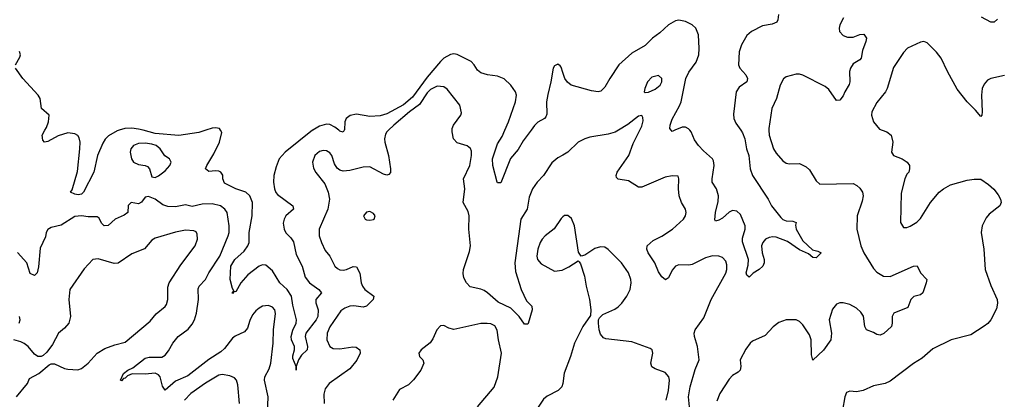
# Model space of a CAD drawing. Header units: inches. Extents: x 1771504 to 1971212, y 471788 to 643615.
# Tile 335 of 587: x 1846762 to 1852630, y 588395 to 590660. Entities that reach past the tile are written whole.
import ezdxf

# ---------------------------------------------------------------- set-up
doc = ezdxf.new("R2010")
doc.units = ezdxf.units.IN
doc.header["$MEASUREMENT"] = 0
for name, color, linetype in [('B8548', 7, 'Continuous'), ('B8549', 7, 'Continuous'), ('B8558', 7, 'Continuous'), ('B8559', 7, 'Continuous')]:
    doc.layers.add(name, color=color, linetype=linetype)

msp = doc.modelspace()

# ---------------------------------------------------------------- linework, layer by layer
at = {"layer": 'B8548', "color": 5}
for points, elevation in [([(1847355.2, 590000), (1847343.5, 589996.5), (1847292.6, 589967.4), (1847272.6, 589947.4), (1847257, 589923), (1847225.1, 589850), (1847204.9, 589750), (1847142.4, 589630), (1847130, 589619.3), (1847110, 589614.5), (1847090, 589618.3), (1847066, 589630), (1847074.5, 589645.5), (1847105.9, 589754.1), (1847121.5, 589890), (1847122.9, 589930), (1847116, 589956), (1847108.2, 589968.2), (1847090, 589978), (1847050, 589984), (1846992.5, 589967.5), (1846930, 589934), (1846910, 589929.6), (1846900.5, 589940.5), (1846896.2, 589970), (1846913, 590000)], 320), ([(1847870.9, 590000), (1847830, 589985.9), (1847710, 589969), (1847570, 589981.5), (1847498.5, 590000)], 320), ([(1848508, 590000), (1848343.8, 589870), (1848308.6, 589830), (1848290, 589781.7), (1848277.5, 589730), (1848274.9, 589690), (1848280.1, 589650), (1848288.5, 589628.5), (1848297.9, 589617.9), (1848390.2, 589550), (1848393.8, 589530), (1848349.2, 589490), (1848338.2, 589470), (1848333, 589447), (1848339, 589410), (1848349.1, 589389.1), (1848378.7, 589358.7), (1848393.9, 589333.9), (1848410, 589258.4), (1848445, 589190), (1848463.9, 589123.9), (1848490, 589090.2), (1848545.3, 589050), (1848560.5, 589030), (1848526.7, 588990), (1848527.2, 588970), (1848540.9, 588930), (1848539.5, 588890), (1848530, 588869.8), (1848467.2, 588790), (1848463.2, 588770), (1848477.1, 588710), (1848475.6, 588690), (1848442.1, 588657.9), (1848424.2, 588630), (1848410.3, 588590), (1848410, 588569), (1848409.7, 588590), (1848390, 588638), (1848390, 588654), (1848401.1, 588690), (1848399.4, 588710), (1848382.3, 588750), (1848380.2, 588770), (1848390, 588807.4), (1848410.7, 588850), (1848412.2, 588870), (1848390, 588957), (1848382.6, 589010), (1848357.2, 589050), (1848312.8, 589090), (1848270, 589162.4), (1848230, 589196.2), (1848210, 589197.3), (1848190, 589190.5), (1848122.2, 589137.8), (1848081.2, 589090), (1848050, 589037.2), (1848041, 589039), (1848030, 589026), (1848030, 589034), (1848038, 589042), (1848030, 589055.3), (1848017.6, 589110), (1848020.7, 589190), (1848045.5, 589230), (1848100.3, 589279.7), (1848121.8, 589310), (1848129.9, 589330), (1848129.9, 589390), (1848148.1, 589490), (1848149.9, 589570), (1848134.2, 589610), (1848110.7, 589630), (1848049.7, 589650), (1847983.9, 589683.9), (1847972.8, 589710), (1847972.2, 589732.2), (1847961.6, 589750), (1847950, 589756.4), (1847930, 589758.2), (1847890, 589753.6), (1847869.8, 589769.8), (1847876.9, 589790), (1847920.1, 589859.9), (1847953.7, 589930), (1847967.3, 589987.3), (1847959.5, 590000)], 320), ([(1848960.9, 590000), (1848950.2, 589990), (1848942.8, 589977.2), (1848936.3, 589950), (1848937.7, 589930), (1848960.2, 589850), (1848973.2, 589770), (1848972.5, 589747.5), (1848962.8, 589737.2), (1848950, 589733.3), (1848930, 589739.2), (1848850, 589781.4), (1848810, 589780.3), (1848730, 589759.3), (1848690, 589757.2), (1848670, 589763.1), (1848654.2, 589774.2), (1848639.2, 589799.2), (1848622.2, 589850), (1848610, 589866), (1848590, 589878.2), (1848570, 589879.8), (1848550, 589873.5), (1848521.1, 589850), (1848507.4, 589810), (1848513.4, 589773.4), (1848527.4, 589747.4), (1848580.3, 589680.3), (1848600.3, 589630), (1848609.1, 589590), (1848599.3, 589530), (1848547.2, 589410), (1848547.2, 589370), (1848560.2, 589330), (1848583.4, 589283.4), (1848610, 589248.2), (1848640.9, 589190), (1848655.6, 589175.6), (1848670, 589168.2), (1848690, 589166.4), (1848710, 589170.2), (1848750, 589187.4), (1848770, 589186.4), (1848788.6, 589148.6), (1848797.2, 589090), (1848804.7, 589070), (1848820.2, 589050), (1848872.2, 589010), (1848868.9, 588990), (1848828.5, 588951.5), (1848810, 588945.6), (1848752.8, 588952.8), (1848730, 588951.1), (1848700.3, 588939.7), (1848677.2, 588922.8), (1848610, 588828.2), (1848594.6, 588790), (1848591.9, 588750), (1848610, 588710.3), (1848630, 588697.8), (1848670, 588696), (1848748.7, 588708.7), (1848766.9, 588706.9), (1848790.3, 588690.3), (1848792.4, 588670), (1848771.3, 588628.7), (1848730, 588578), (1848606, 588490), (1848583, 588457), (1848574.9, 588425.1), (1848576, 588370)], 340), ([(1848696.1, 590000), (1848690, 589988.3), (1848670, 589995.3), (1848664.1, 590000)], 320), ([(1850000, 589852.3), (1849970, 589835.1), (1849934.1, 589805.9), (1849884, 589730), (1849845.8, 589690), (1849818.2, 589650), (1849798.9, 589601.1), (1849786.9, 589530), (1849748.4, 589470), (1849712.6, 589210), (1849717.8, 589157.8), (1849750.5, 589050), (1849783.1, 588983.1), (1849815.3, 588950), (1849815.6, 588930), (1849792.1, 588847.9), (1849790, 588844.5), (1849770, 588844.5), (1849739.1, 588890), (1849690, 588938.2), (1849614.7, 588974.7), (1849551, 589031), (1849530, 589044.1), (1849510, 589052.7), (1849446.1, 589066.1), (1849425.6, 589090), (1849410, 589119), (1849405.6, 589145.6), (1849407.7, 589170), (1849443.5, 589276.5), (1849449.1, 589310), (1849438.3, 589410), (1849441.1, 589490), (1849434.9, 589514.9), (1849405.3, 589570), (1849415.9, 589650), (1849407.9, 589710), (1849445, 589790), (1849455, 589850), (1849454.7, 589874.7), (1849450, 589891.6), (1849430, 589907.8), (1849370, 589925.6), (1849348, 589950), (1849339.7, 589990), (1849340.1, 590000)], 340), ([(1849810.2, 590000), (1849763.8, 589936.2), (1849733.8, 589886.2), (1849687.7, 589832.3), (1849630, 589686), (1849610, 589686), (1849608.2, 589690), (1849581.8, 589790), (1849581, 589830), (1849610, 589918.4), (1849636.9, 589963.1), (1849653.5, 590000)], 320), ([(1848238.4, 588310), (1848242.5, 588410), (1848222, 588510), (1848224.2, 588530), (1848250, 588576.4), (1848259.4, 588610), (1848272.9, 588730), (1848274.5, 588810), (1848287.3, 588907.3), (1848282, 588930), (1848270, 588944.2), (1848245.5, 588954.5), (1848210, 588951.2), (1848190, 588939.7), (1848170, 588923.6), (1848150, 588898.4), (1848134.2, 588865.8), (1848119.7, 588820.3), (1848102.3, 588797.7), (1848047.5, 588772.5), (1848030, 588759.8), (1847982.5, 588697.5), (1847961.9, 588678.1), (1847890, 588633.1), (1847765.3, 588534.7), (1847690, 588503.2), (1847630, 588449.7), (1847613.9, 588473.9), (1847598.8, 588530), (1847590, 588541.1), (1847570, 588550.5), (1847510, 588544.5), (1847432.2, 588547.8), (1847403.9, 588536.1), (1847390, 588520.9), (1847380.5, 588519.5), (1847370, 588506), (1847364, 588510), (1847380.7, 588550), (1847407.3, 588570), (1847436.2, 588583.8), (1847510, 588640.2), (1847534.3, 588645.7), (1847610, 588646.6), (1847630, 588657.7), (1847650, 588683.9), (1847674.5, 588730), (1847706.4, 588770), (1847765.9, 588814.1), (1847790, 588843.5), (1847804.4, 588870), (1847816.1, 588910), (1847828.3, 588990), (1847825.8, 589054.2), (1847832.7, 589070), (1847870.6, 589110), (1847888.9, 589150), (1847955.4, 589250), (1848005.2, 589370), (1848011.3, 589390), (1848011.4, 589430), (1847998.2, 589510), (1847984.4, 589530), (1847958.7, 589550), (1847910, 589561.7), (1847850, 589560.2), (1847790, 589546.3), (1847750, 589554.6), (1847690, 589543.6), (1847645.9, 589545.9), (1847615.8, 589555.8), (1847569.4, 589589.4), (1847530, 589605.2), (1847510, 589601.2), (1847488.1, 589571.9), (1847470, 589561.2), (1847427.3, 589570), (1847408.5, 589551.5), (1847406, 589510), (1847385.5, 589494.5), (1847331.5, 589470), (1847290, 589432), (1847266.3, 589430), (1847250, 589446.3), (1847235.4, 589475.4), (1847223.3, 589483.3), (1847170, 589484), (1847130, 589489.8), (1847090, 589485.1), (1847010, 589434.2), (1846950, 589419.7), (1846930, 589407.3), (1846920.8, 589390), (1846915.5, 589364.5), (1846883.5, 589296.5), (1846875.1, 589184.9), (1846866.7, 589150), (1846850, 589133.3), (1846825.7, 589145.7), (1846804.4, 589210), (1846750, 589271.3)], 340), ([(1850000, 589482.9), (1849990, 589474), (1849948, 589412), (1849893.8, 589370), (1849875.9, 589350), (1849863.5, 589330), (1849850.2, 589290), (1849845.2, 589250), (1849847.7, 589230), (1849870, 589204.4), (1849950, 589159.5), (1849994.5, 589165.5), (1850000, 589168.2)], 360), ([(1846744.1, 588410), (1846808.3, 588490), (1846821.1, 588518.9), (1846877.2, 588550), (1846938.6, 588601.4), (1846950, 588606.8), (1846970, 588607.7), (1847030, 588579.6), (1847050, 588575.5), (1847108.7, 588571.3), (1847130, 588578.6), (1847171.3, 588610), (1847223.5, 588670), (1847270, 588698.5), (1847330, 588720.2), (1847390, 588735.6), (1847539.1, 588860.9), (1847574.8, 588905.2), (1847630, 588948.7), (1847638.2, 588961.8), (1847644.4, 588990), (1847645, 589065), (1847652.5, 589090), (1847722, 589198), (1847807.4, 589310), (1847822.7, 589350), (1847820.4, 589380.4), (1847813.5, 589393.5), (1847800.4, 589400.4), (1847750, 589404.8), (1847690, 589391.9), (1847570, 589356.2), (1847550, 589343.7), (1847506.5, 589293.5), (1847430, 589263.2), (1847350, 589207.8), (1847326.2, 589206.2), (1847230, 589233.9), (1847199.1, 589230), (1847146.8, 589173.2), (1847062, 589050), (1847055.5, 588990), (1847065.2, 588890), (1847055.9, 588850), (1847030, 588819.8), (1846993.7, 588790), (1846958.6, 588721.4), (1846924.5, 588675.5), (1846902.9, 588657.1), (1846890, 588651.5), (1846870, 588651.5), (1846850, 588663.7), (1846812.6, 588710), (1846790, 588728.2), (1846770, 588738.9), (1846727, 588750)], 360), ([(1846759.3, 588850), (1846764.8, 588870), (1846762, 588890)], 360), ([(1849489.8, 588350), (1849590, 588468.1), (1849612.9, 588530), (1849633.6, 588670), (1849615.3, 588750), (1849607.9, 588807.9), (1849593.3, 588833.3), (1849570, 588845.1), (1849548, 588848), (1849510, 588847.1), (1849350, 588812.4), (1849319.7, 588819.7), (1849290, 588836), (1849270, 588832.7), (1849247.7, 588810), (1849224.1, 588755.9), (1849208.5, 588731.5), (1849154.8, 588690), (1849142, 588670), (1849144.9, 588650), (1849164, 588630), (1849170.5, 588610), (1849153.7, 588570), (1849110, 588511.6), (1849078.6, 588481.4), (1849025.7, 588454.3), (1848986, 588390)], 360), ([(1848071.6, 588370), (1848062, 588482), (1848054.5, 588510), (1848042.8, 588522.8), (1848014.6, 588534.6), (1847970, 588543.1), (1847950, 588539), (1847870, 588492.5), (1847782, 588430), (1847744, 588390)], 360), ([(1850000, 588489.2), (1849992.4, 588470), (1849971.5, 588448.5), (1849906, 588414), (1849883.9, 588396.1), (1849843.4, 588336.6)], 360)]:
    msp.add_lwpolyline(points, dxfattribs=dict(at, elevation=elevation))
for points, elevation in [([(1847510, 589922.7), (1847470, 589920.3), (1847440.5, 589910), (1847425.5, 589890), (1847421.6, 589870), (1847428, 589830), (1847440.7, 589810), (1847470, 589795.8), (1847510, 589790.3), (1847523.5, 589783.5), (1847535.6, 589770), (1847550, 589722.8), (1847570, 589719.3), (1847590, 589728.5), (1847630, 589759), (1847656.4, 589790), (1847665.4, 589810), (1847655.6, 589830), (1847626.8, 589846.8), (1847599.8, 589890), (1847576.3, 589910), (1847550, 589918.1)], 340), ([(1848850, 589515.1), (1848830, 589512.3), (1848810.8, 589490), (1848821, 589470), (1848830, 589466), (1848850, 589463.8), (1848870, 589467.7), (1848875.3, 589470), (1848881.2, 589490), (1848870, 589504)], 360)]:
    msp.add_lwpolyline(points, close=True, dxfattribs=dict(at, elevation=elevation))
at = {"layer": 'B8549', "color": 5}
for points, elevation in [([(1846736.5, 590390), (1846763.3, 590436.7), (1846766.2, 590450), (1846760.7, 590470)], 320), ([(1849653.5, 590000), (1849676, 590050), (1849717.7, 590170), (1849723.2, 590210), (1849716.6, 590230), (1849690, 590269.2), (1849650, 590306.6), (1849610, 590323), (1849550, 590330.7), (1849510, 590342.3), (1849490, 590358.7), (1849470.9, 590390), (1849452.3, 590410), (1849370, 590451.6), (1849350, 590455.5), (1849330, 590452.2), (1849290, 590430.7), (1849270, 590410.3), (1849190, 590317.7), (1849103.3, 590196.7), (1849050, 590151.2), (1848950, 590097.3), (1848910, 590085.4), (1848850, 590082.2), (1848770, 590095.8), (1848731.8, 590088.2), (1848707.5, 590070), (1848699.8, 590050), (1848697.5, 590002.5), (1848696.1, 590000)], 320), ([(1850000, 590344.6), (1849990, 590376), (1849983.8, 590383.8), (1849970, 590395.1), (1849950, 590384.5), (1849941.1, 590370), (1849928.8, 590290), (1849910, 590214), (1849902.6, 590170), (1849903.4, 590096.6), (1849898.9, 590081.1), (1849890.1, 590069.9), (1849850.7, 590049.3), (1849831.2, 590028.8), (1849810.2, 590000)], 320), ([(1846913, 590000), (1846922.7, 590017.3), (1846933.3, 590050), (1846938, 590090), (1846892.8, 590130), (1846884.8, 590190), (1846872.2, 590210), (1846780.2, 590310), (1846737.1, 590370)], 320), ([(1849340.1, 590000), (1849340.5, 590010), (1849348.6, 590031.4), (1849392, 590090), (1849395.3, 590104.7), (1849384.7, 590150), (1849310, 590245.4), (1849290, 590258.5), (1849250, 590262.4), (1849210, 590242.6), (1849190, 590222.9), (1849146, 590154), (1849086.1, 590110), (1848992.8, 590030), (1848960.9, 590000)], 340), ([(1848664.1, 590000), (1848639.6, 590019.6), (1848610, 590035.3), (1848590, 590036.6), (1848550, 590025.1), (1848510, 590001.6), (1848508, 590000)], 320), ([(1847498.5, 590000), (1847470, 590007.4), (1847430, 590013.1), (1847389.7, 590010.3), (1847355.2, 590000)], 320), ([(1847959.5, 590000), (1847953.3, 590010), (1847930, 590015.2), (1847910, 590013.5), (1847870.9, 590000)], 320)]:
    msp.add_lwpolyline(points, dxfattribs=dict(at, elevation=elevation))
at = {"layer": 'B8558', "color": 5}
for points, elevation in [([(1850330.2, 590000), (1850311.3, 589988.7), (1850270, 589976.9), (1850161.1, 589958.9), (1850130.3, 589949.7), (1850090, 589929.6), (1850030, 589869.6), (1850000, 589852.3)], 340), ([(1850753.8, 588350), (1850749.2, 588410), (1850757.4, 588470), (1850787.1, 588572.9), (1850810.9, 588630), (1850801, 588710), (1850783.1, 588770), (1850782, 588790), (1850787.6, 588810), (1850839.3, 588880.7), (1850883.8, 588990), (1850970, 589148.7), (1850976.5, 589170), (1850977.1, 589197.1), (1850970, 589219.6), (1850950, 589240.5), (1850929.7, 589249.7), (1850891.1, 589251.1), (1850850, 589239.8), (1850770, 589200.4), (1850750, 589196.4), (1850690, 589196.9), (1850670, 589189.6), (1850650, 589166.6), (1850630, 589119.3), (1850611.9, 589108.1), (1850590, 589125.1), (1850570, 589155.6), (1850547.9, 589210), (1850507.9, 589270), (1850500.4, 589290), (1850502.4, 589310), (1850537.4, 589342.6), (1850590, 589367.9), (1850653.7, 589410), (1850718.9, 589470), (1850731.1, 589490), (1850734, 589510), (1850729.7, 589530), (1850706.9, 589570), (1850693.3, 589610), (1850688.6, 589651.4), (1850691.4, 589711.4), (1850686, 589726), (1850650, 589728), (1850610, 589719.8), (1850470, 589660.5), (1850450, 589660.7), (1850390, 589697.6), (1850328.2, 589708.2), (1850318.9, 589718.9), (1850316.3, 589730), (1850322.7, 589750), (1850392.2, 589850), (1850419.4, 589920.6), (1850458.3, 590000)], 340), ([(1850666.2, 590000), (1850650, 589993.3), (1850644.7, 590000)], 320), ([(1851059.8, 590000), (1851070, 589985.3), (1851083.7, 589950), (1851094.6, 589890), (1851108.6, 589850), (1851115.1, 589770), (1851130.1, 589730), (1851222.6, 589590), (1851242.6, 589550), (1851299.3, 589479.3), (1851310, 589468), (1851330, 589459.2), (1851370, 589458.9), (1851390, 589450.7), (1851385.8, 589434.2), (1851390.2, 589410), (1851430, 589341.3), (1851487.6, 589287.6), (1851519.9, 589279.9), (1851538.8, 589270), (1851510, 589239.6), (1851490, 589240.5), (1851462.9, 589262.9), (1851410, 589286.5), (1851337.6, 589337.6), (1851270, 589361.6), (1851250, 589364.6), (1851230, 589361), (1851206.3, 589350), (1851190.3, 589330), (1851183.6, 589310), (1851187.9, 589270), (1851199.6, 589230), (1851199.6, 589210), (1851191.7, 589190), (1851170, 589169.6), (1851132.7, 589147.3), (1851110, 589124), (1851096.5, 589136.5), (1851092.7, 589150), (1851103.8, 589196.2), (1851105.8, 589230), (1851070, 589335.3), (1851070, 589357.3), (1851086.6, 589410), (1851086.4, 589430), (1851057.7, 589497.7), (1851036.7, 589516.7), (1851010, 589522.4), (1850990, 589512.5), (1850950, 589475.3), (1850930, 589463.1), (1850910, 589458), (1850905.3, 589465.3), (1850909.8, 589509.8), (1850925.7, 589574.3), (1850927.7, 589610), (1850915.3, 589650), (1850889.8, 589690), (1850888.5, 589710), (1850901.3, 589790), (1850897.6, 589817.6), (1850891.3, 589830), (1850837.1, 589877.1), (1850807, 589910), (1850783.7, 589943.7), (1850763.7, 589990), (1850756.2, 590000)], 320), ([(1851227.6, 590000), (1851229.2, 589970), (1851254.4, 589890), (1851270, 589864.2), (1851310, 589818), (1851330, 589804.2), (1851350, 589799.5), (1851410, 589802), (1851450, 589782), (1851470, 589764.9), (1851510, 589698), (1851530, 589679.3), (1851730, 589681.7), (1851751.2, 589671.2), (1851770, 589654), (1851784.7, 589630), (1851788.6, 589610), (1851783.4, 589576.6), (1851753.7, 589490), (1851752, 589410), (1851775.6, 589310), (1851792.6, 589270), (1851850, 589174.6), (1851870, 589153.2), (1851910, 589130.1), (1851950, 589128.7), (1852090, 589190.2), (1852111.5, 589191.5), (1852130.4, 589150), (1852168, 589110), (1852164.9, 589090), (1852145.5, 589030), (1852130, 589017.6), (1852091.6, 589008.4), (1852081, 588999), (1852072.4, 588990), (1852056.2, 588943.8), (1851971.6, 588908.4), (1851962.6, 588890), (1851962.7, 588850), (1851958.3, 588830), (1851912.3, 588787.7), (1851890, 588777.7), (1851870, 588781.3), (1851850, 588794.3), (1851809.8, 588809.8), (1851799.8, 588830), (1851791, 588891), (1851775.8, 588915.8), (1851750, 588939.8), (1851710, 588960.3), (1851670, 588970.8), (1851650, 588970.9), (1851630, 588963), (1851606.8, 588933.2), (1851586.8, 588870), (1851600.7, 588790), (1851596.5, 588750), (1851552.2, 588687.8), (1851490, 588629.3), (1851480.8, 588660.8), (1851478.5, 588750), (1851470, 588780.7), (1851430, 588840.5), (1851410, 588859.7), (1851390, 588869.7), (1851330.3, 588869.7), (1851287.3, 588852.7), (1851252.7, 588827.3), (1851204.2, 588775.8), (1851130, 588742.4), (1851114.9, 588730), (1851090, 588694.5), (1851056.2, 588630), (1851060.2, 588590), (1851056.9, 588570), (1851043.6, 588556.4), (1851010, 588537.7), (1850990, 588516.4), (1850935.9, 588430), (1850916.8, 588383.2)], 340), ([(1851903.2, 590000), (1851930.3, 589990.3), (1851955.8, 589970), (1851966.7, 589930), (1851958.9, 589870), (1851970, 589850.5), (1852022, 589830), (1852052, 589810), (1852064.7, 589790), (1852066, 589770), (1852061, 589750), (1852050, 589739), (1852038, 589710), (1852015.8, 589624.2), (1852012.7, 589450), (1852030, 589420.7), (1852050, 589420.4), (1852070, 589427.4), (1852110, 589451.8), (1852130, 589473.4), (1852191.3, 589568.7), (1852242.4, 589630), (1852268.2, 589651.8), (1852310, 589675.2), (1852410, 589703.1), (1852450, 589708.5), (1852490, 589707.7), (1852537, 589677), (1852568.4, 589648.4), (1852594.6, 589614.6), (1852607.7, 589590), (1852610.8, 589570), (1852603, 589550), (1852540, 589500), (1852521.8, 589478.2), (1852498.9, 589430), (1852491.6, 589390), (1852508.9, 589290), (1852516.5, 589170), (1852550, 589073.4), (1852588.8, 588990), (1852590.4, 588969.6), (1852584.2, 588935.8), (1852550.9, 588869.1), (1852532.8, 588847.2), (1852510, 588830.8), (1852430, 588779.8), (1852314, 588750), (1852204.3, 588695.7), (1852140, 588640), (1852090, 588608.2), (1851950, 588502.6), (1851921, 588490), (1851850, 588475.4), (1851790, 588447.4), (1851750, 588439.7), (1851710, 588443.7), (1851690, 588435.3), (1851680.4, 588410), (1851651.8, 588250)], 360), ([(1850614.2, 588390), (1850628.3, 588448.3), (1850634.8, 588510), (1850631.9, 588530), (1850610, 588555.8), (1850550, 588576.3), (1850529.8, 588589.8), (1850524, 588610), (1850535.8, 588670), (1850531.5, 588690), (1850519.3, 588699.3), (1850410, 588737.4), (1850255.6, 588755.6), (1850242.4, 588762.4), (1850224.7, 588784.7), (1850216.2, 588810), (1850212, 588850), (1850212.7, 588870), (1850218, 588882), (1850238.4, 588901.6), (1850310, 588933.7), (1850330, 588947), (1850350, 588968.4), (1850381.7, 589010), (1850401, 589050), (1850406.4, 589090), (1850404.5, 589110), (1850389.8, 589150), (1850349.8, 589209.8), (1850270, 589289.6), (1850250, 589303), (1850224.4, 589304.4), (1850190, 589295.8), (1850130, 589256), (1850108.4, 589248.4), (1850092.3, 589272.3), (1850068, 589430), (1850050, 589473.2), (1850030, 589492), (1850010, 589491.8), (1850000, 589482.9)], 360), ([(1850000, 589168.2), (1850035.2, 589184.8), (1850090, 589222), (1850096, 589216), (1850104, 589204), (1850128.5, 589130), (1850137.6, 589070), (1850158.4, 588990), (1850165.5, 588930), (1850164, 588896), (1850117.6, 588830), (1850069.3, 588730.7), (1850044.9, 588650), (1850007.8, 588552.2), (1850000.3, 588490), (1850000, 588489.2)], 360)]:
    msp.add_lwpolyline(points, dxfattribs=dict(at, elevation=elevation))
at = {"layer": 'B8559', "color": 5}
for points, elevation in [([(1851284.7, 590690), (1851280.7, 590659.3), (1851274.1, 590645.9), (1851247.2, 590632.8), (1851190, 590622.4), (1851124, 590590), (1851095.1, 590564.9), (1851063.2, 590510), (1851050, 590468.7), (1851045.4, 590390), (1851053.8, 590370), (1851090.2, 590330), (1851099.7, 590310), (1851096.5, 590290), (1851050, 590258), (1851032, 590230), (1851017.1, 590097.1), (1851018.9, 590070), (1851030, 590043.1), (1851059.8, 590000)], 320), ([(1850644.7, 590000), (1850636.9, 590010), (1850638.2, 590030), (1850650, 590065.5), (1850694.6, 590145.4), (1850703.8, 590170), (1850732.4, 590310), (1850750, 590346.7), (1850793.8, 590406.2), (1850809.9, 590450), (1850812.6, 590487.4), (1850808.1, 590570), (1850792, 590610), (1850769.8, 590630), (1850730, 590649.9), (1850690, 590657.7), (1850670, 590652.4), (1850630, 590629.8), (1850578, 590582), (1850533.4, 590550), (1850490, 590505), (1850410, 590460.8), (1850332.6, 590390), (1850278.6, 590310), (1850250, 590256.9), (1850226.4, 590233.6), (1850210, 590229.8), (1850170, 590235.4), (1850049.8, 590269.8), (1850027.2, 590287.2), (1850011, 590310), (1850000, 590344.6)], 320), ([(1851672.2, 590670), (1851650, 590628.7), (1851645.3, 590610), (1851648.7, 590590), (1851670, 590565.7), (1851695.1, 590555.1), (1851730, 590556.1), (1851770, 590571.8), (1851794, 590574), (1851808.4, 590550), (1851805.7, 590530), (1851784.6, 590475.4), (1851778, 590430), (1851770, 590419.6), (1851730, 590396.2), (1851714.4, 590370), (1851708.5, 590350), (1851710.3, 590290), (1851706.3, 590273.7), (1851679.5, 590230), (1851670, 590205.2), (1851650, 590180.7), (1851630, 590177), (1851584.1, 590244.1), (1851562, 590262), (1851430, 590328.4), (1851410, 590335.1), (1851390, 590334), (1851330, 590318.3), (1851313.9, 590306.1), (1851294.4, 590270), (1851272.2, 590190), (1851244, 590130), (1851227.1, 590010), (1851227.6, 590000)], 340), ([(1852590, 590662), (1852570, 590644.2), (1852550, 590644.2), (1852494.7, 590674.7)], 340), ([(1852632.4, 590327.6), (1852550.3, 590309.7), (1852530, 590298.4), (1852510, 590275.1), (1852498, 590250), (1852494.9, 590210), (1852498.8, 590110), (1852496, 590090), (1852490, 590082), (1852459.7, 590119.7), (1852410, 590169.6), (1852350, 590245.6), (1852291.5, 590350), (1852254, 590430), (1852225.9, 590465.9), (1852170, 590522), (1852150, 590529.6), (1852130, 590526), (1852054.4, 590490), (1852030, 590465.1), (1851970, 590375.6), (1851932.6, 590250), (1851921.5, 590230), (1851870, 590166), (1851840.2, 590110), (1851839.1, 590090), (1851851.1, 590051.1), (1851886.1, 590006.1), (1851903.2, 590000)], 360), ([(1850458.3, 590000), (1850470, 590024), (1850477.2, 590057.2), (1850476.2, 590076.2), (1850470, 590088.7), (1850450, 590085.2), (1850386.3, 590033.7), (1850330.2, 590000)], 340), ([(1850756.2, 590000), (1850749.2, 590009.2), (1850730, 590019), (1850710, 590018.2), (1850666.2, 590000)], 320)]:
    msp.add_lwpolyline(points, dxfattribs=dict(at, elevation=elevation))
at = {"layer": 'B8559', "color": 5, "elevation": 340}
msp.add_lwpolyline([(1850570, 590326), (1850530, 590316.2), (1850503.8, 590290), (1850487.3, 590250), (1850484.7, 590230), (1850490, 590224.7), (1850510, 590226.8), (1850550, 590246), (1850579.5, 590270), (1850589.4, 590290), (1850589.3, 590309.3)], close=True, dxfattribs=at)

doc.saveas('drawing.dxf')
